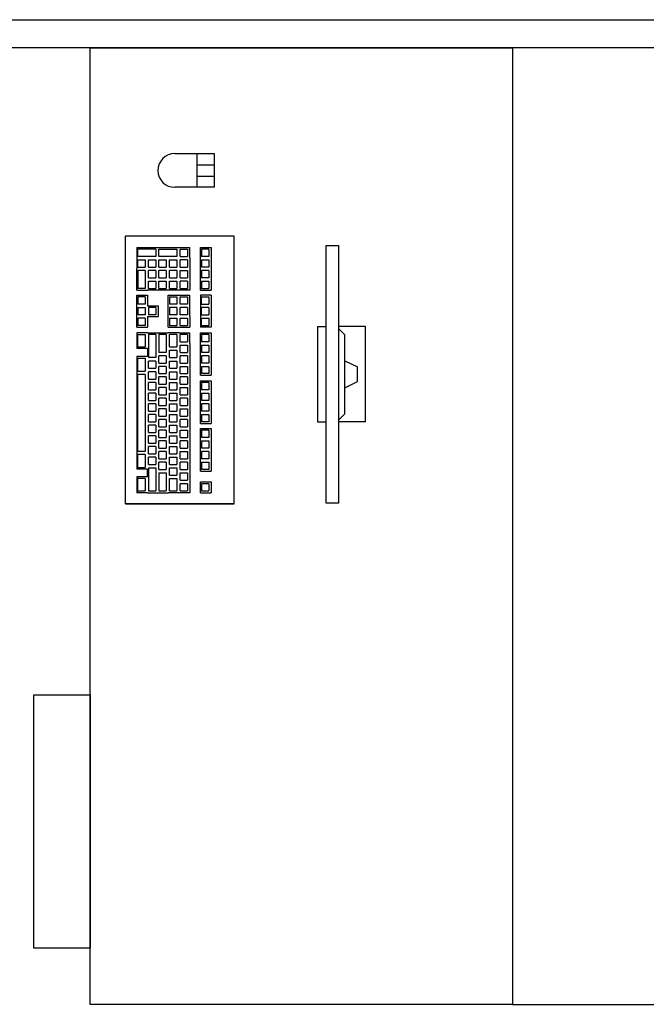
# Model space of a CAD drawing. Header units: millimetres. Extents: x 2886542 to 7567581, y -792623 to 134766.
# Tile 271 of 320: x 4940504 to 4941616, y -385602 to -383852. Entities that reach past the tile are written whole.
import ezdxf

# ---------------------------------------------------------------- set-up
doc = ezdxf.new("R2010")
doc.units = ezdxf.units.MM
doc.layers.add('IN_NS_VYPLNE OTVORU', color=16, linetype='Continuous')

msp = doc.modelspace()

# ---------------------------------------------------------------- linework, layer by layer
at = {"color": 0, "linetype": 'ByBlock', "lineweight": -2}
for p, q in [((4940691.6, -384713), (4940691.6, -384237)), ((4940883.6, -384237), (4940691.6, -384237)), ((4940883.6, -384237), (4940691.6, -384237)), ((4940884.6, -384237), (4940883.6, -384237)), ((4940884.6, -384237), (4940883.6, -384237)), ((4940883.6, -384237), (4940884.6, -384237)), ((4940884.6, -384713), (4940884.6, -384237)), ((4940711.6, -384257), (4940749.6, -384257)), ((4940711.6, -384257), (4940711.6, -384276)), ((4940745.6, -384260), (4940713.6, -384260)), ((4940713.6, -384273), (4940713.6, -384260)), ((4940745.6, -384260), (4940745.6, -384273)), ((4940749.6, -384257), (4940786.6, -384257)), ((4940750.6, -384273), (4940750.6, -384260)), ((4940750.6, -384260), (4940782.6, -384260)), ((4940782.6, -384260), (4940782.6, -384273)), ((4940786.6, -384257), (4940805.6, -384257)), ((4940788.6, -384273), (4940788.6, -384260)), ((4940788.6, -384260), (4940801.6, -384260)), ((4940801.6, -384260), (4940801.6, -384273)), ((4940805.6, -384276), (4940805.6, -384257)), ((4940824.6, -384276), (4940824.6, -384257)), ((4940824.6, -384257), (4940843.6, -384257)), ((4940826.6, -384260), (4940826.6, -384273)), ((4940839.6, -384260), (4940826.6, -384260)), ((4940839.6, -384260), (4940839.6, -384273)), ((4940843.6, -384257), (4940843.6, -384276)), ((4940711.6, -384276), (4940711.6, -384295)), ((4940745.6, -384273), (4940713.6, -384273)), ((4940713.6, -384279), (4940726.6, -384279)), ((4940713.6, -384292), (4940713.6, -384279)), ((4940726.6, -384279), (4940726.6, -384292)), ((4940732.6, -384279), (4940745.6, -384279)), ((4940732.6, -384292), (4940732.6, -384279)), ((4940745.6, -384279), (4940745.6, -384292)), ((4940782.6, -384273), (4940750.6, -384273)), ((4940750.6, -384279), (4940763.6, -384279)), ((4940750.6, -384292), (4940750.6, -384279)), ((4940763.6, -384279), (4940763.6, -384292)), ((4940769.6, -384279), (4940782.6, -384279)), ((4940769.6, -384292), (4940769.6, -384279)), ((4940782.6, -384279), (4940782.6, -384292)), ((4940788.6, -384273), (4940801.6, -384273)), ((4940801.6, -384279), (4940788.6, -384279)), ((4940788.6, -384292), (4940788.6, -384279)), ((4940801.6, -384279), (4940801.6, -384292)), ((4940805.6, -384276), (4940805.6, -384295)), ((4940824.6, -384295), (4940824.6, -384276)), ((4940839.6, -384273), (4940826.6, -384273)), ((4940826.6, -384279), (4940839.6, -384279)), ((4940826.6, -384279), (4940826.6, -384292)), ((4940839.6, -384279), (4940839.6, -384292)), ((4940843.6, -384276), (4940843.6, -384295)), ((4940711.6, -384333), (4940711.6, -384295)), ((4940713.6, -384292), (4940726.6, -384292)), ((4940726.6, -384298), (4940713.6, -384298)), ((4940713.6, -384298), (4940713.6, -384330)), ((4940726.6, -384298), (4940726.6, -384330)), ((4940732.6, -384292), (4940745.6, -384292)), ((4940745.6, -384298), (4940732.6, -384298)), ((4940732.6, -384311), (4940732.6, -384298)), ((4940745.6, -384298), (4940745.6, -384311)), ((4940750.6, -384292), (4940763.6, -384292)), ((4940763.6, -384298), (4940750.6, -384298)), ((4940750.6, -384311), (4940750.6, -384298)), ((4940763.6, -384298), (4940763.6, -384311)), ((4940769.6, -384292), (4940782.6, -384292)), ((4940782.6, -384298), (4940769.6, -384298)), ((4940769.6, -384311), (4940769.6, -384298)), ((4940782.6, -384298), (4940782.6, -384311)), ((4940788.6, -384292), (4940801.6, -384292)), ((4940788.6, -384298), (4940801.6, -384298)), ((4940788.6, -384311), (4940788.6, -384298)), ((4940801.6, -384298), (4940801.6, -384311)), ((4940805.6, -384295), (4940805.6, -384314)), ((4940824.6, -384314), (4940824.6, -384295)), ((4940839.6, -384292), (4940826.6, -384292)), ((4940839.6, -384298), (4940826.6, -384298)), ((4940826.6, -384298), (4940826.6, -384311)), ((4940839.6, -384298), (4940839.6, -384311)), ((4940843.6, -384295), (4940843.6, -384314)), ((4940732.6, -384311), (4940745.6, -384311)), ((4940732.6, -384317), (4940745.6, -384317)), ((4940732.6, -384330), (4940732.6, -384317)), ((4940745.6, -384317), (4940745.6, -384330)), ((4940750.6, -384311), (4940763.6, -384311)), ((4940750.6, -384317), (4940763.6, -384317)), ((4940750.6, -384330), (4940750.6, -384317)), ((4940763.6, -384317), (4940763.6, -384330)), ((4940769.6, -384311), (4940782.6, -384311)), ((4940769.6, -384317), (4940782.6, -384317)), ((4940769.6, -384330), (4940769.6, -384317)), ((4940782.6, -384317), (4940782.6, -384330)), ((4940788.6, -384311), (4940801.6, -384311)), ((4940801.6, -384317), (4940788.6, -384317)), ((4940788.6, -384330), (4940788.6, -384317)), ((4940801.6, -384317), (4940801.6, -384330)), ((4940805.6, -384314), (4940805.6, -384333)), ((4940824.6, -384333), (4940824.6, -384314)), ((4940839.6, -384311), (4940826.6, -384311)), ((4940826.6, -384317), (4940839.6, -384317)), ((4940826.6, -384317), (4940826.6, -384330)), ((4940839.6, -384317), (4940839.6, -384330)), ((4940843.6, -384314), (4940843.6, -384333)), ((4940711.6, -384333), (4940730.6, -384333)), ((4940726.6, -384330), (4940713.6, -384330)), ((4940749.6, -384333), (4940730.6, -384333)), ((4940732.6, -384330), (4940745.6, -384330)), ((4940767.6, -384333), (4940749.6, -384333)), ((4940750.6, -384330), (4940763.6, -384330)), ((4940786.6, -384333), (4940767.6, -384333)), ((4940769.6, -384330), (4940782.6, -384330)), ((4940805.6, -384333), (4940786.6, -384333)), ((4940788.6, -384330), (4940801.6, -384330)), ((4940824.6, -384333), (4940843.6, -384333)), ((4940826.6, -384330), (4940839.6, -384330)), ((4940711.6, -384342), (4940730.6, -384342)), ((4940711.6, -384361), (4940711.6, -384342)), ((4940726.6, -384345), (4940713.6, -384345)), ((4940713.6, -384345), (4940713.6, -384358)), ((4940726.6, -384345), (4940726.6, -384358)), ((4940730.6, -384342), (4940730.6, -384361)), ((4940767.6, -384342), (4940786.6, -384342)), ((4940767.6, -384361), (4940767.6, -384342)), ((4940769.6, -384345), (4940782.6, -384345)), ((4940769.6, -384345), (4940769.6, -384358)), ((4940782.6, -384345), (4940782.6, -384358)), ((4940786.6, -384342), (4940805.6, -384342)), ((4940788.6, -384345), (4940801.6, -384345)), ((4940788.6, -384358), (4940788.6, -384345)), ((4940801.6, -384345), (4940801.6, -384358)), ((4940805.6, -384361), (4940805.6, -384342)), ((4940824.6, -384342), (4940824.6, -384361)), ((4940843.6, -384342), (4940824.6, -384342)), ((4940826.6, -384345), (4940839.6, -384345)), ((4940826.6, -384358), (4940826.6, -384345)), ((4940839.6, -384345), (4940839.6, -384358)), ((4940843.6, -384342), (4940843.6, -384361)), ((4940711.6, -384380), (4940711.6, -384361)), ((4940726.6, -384358), (4940713.6, -384358)), ((4940713.6, -384364), (4940726.6, -384364)), ((4940713.6, -384364), (4940713.6, -384377)), ((4940726.6, -384364), (4940726.6, -384377)), ((4940730.6, -384361), (4940749.6, -384361)), ((4940745.6, -384364), (4940732.6, -384364)), ((4940732.6, -384364), (4940732.6, -384377)), ((4940745.6, -384364), (4940745.6, -384377)), ((4940749.6, -384361), (4940749.6, -384380)), ((4940767.6, -384380), (4940767.6, -384361)), ((4940782.6, -384358), (4940769.6, -384358)), ((4940782.6, -384364), (4940769.6, -384364)), ((4940769.6, -384364), (4940769.6, -384377)), ((4940782.6, -384364), (4940782.6, -384377)), ((4940801.6, -384358), (4940788.6, -384358)), ((4940801.6, -384364), (4940788.6, -384364)), ((4940788.6, -384377), (4940788.6, -384364)), ((4940801.6, -384364), (4940801.6, -384377)), ((4940805.6, -384380), (4940805.6, -384361)), ((4940824.6, -384361), (4940824.6, -384380)), ((4940826.6, -384358), (4940839.6, -384358)), ((4940839.6, -384364), (4940826.6, -384364)), ((4940826.6, -384377), (4940826.6, -384364)), ((4940839.6, -384364), (4940839.6, -384377)), ((4940843.6, -384361), (4940843.6, -384380)), ((4940711.6, -384399), (4940711.6, -384380)), ((4940726.6, -384377), (4940713.6, -384377)), ((4940726.6, -384383), (4940713.6, -384383)), ((4940713.6, -384383), (4940713.6, -384396)), ((4940726.6, -384383), (4940726.6, -384396)), ((4940730.6, -384380), (4940730.6, -384399)), ((4940730.6, -384380), (4940749.6, -384380)), ((4940745.6, -384377), (4940732.6, -384377)), ((4940767.6, -384399), (4940767.6, -384380)), ((4940782.6, -384377), (4940769.6, -384377)), ((4940769.6, -384383), (4940782.6, -384383)), ((4940769.6, -384383), (4940769.6, -384396)), ((4940782.6, -384383), (4940782.6, -384396)), ((4940801.6, -384377), (4940788.6, -384377)), ((4940788.6, -384383), (4940801.6, -384383)), ((4940788.6, -384396), (4940788.6, -384383)), ((4940801.6, -384383), (4940801.6, -384396)), ((4940805.6, -384380), (4940805.6, -384399)), ((4940824.6, -384380), (4940824.6, -384399)), ((4940826.6, -384377), (4940839.6, -384377)), ((4940826.6, -384383), (4940839.6, -384383)), ((4940826.6, -384396), (4940826.6, -384383)), ((4940839.6, -384383), (4940839.6, -384396)), ((4940843.6, -384380), (4940843.6, -384399)), ((4940711.6, -384399), (4940730.6, -384399)), ((4940726.6, -384396), (4940713.6, -384396)), ((4940767.6, -384399), (4940786.6, -384399)), ((4940769.6, -384396), (4940782.6, -384396)), ((4940786.6, -384399), (4940805.6, -384399)), ((4940788.6, -384396), (4940801.6, -384396)), ((4940843.6, -384399), (4940824.6, -384399)), ((4940826.6, -384396), (4940839.6, -384396)), ((4941032.4, -384397.9), (4941032.4, -384567.1)), ((4941032.4, -384397.9), (4941047.6, -384397.9)), ((4941117.6, -384397.9), (4941070, -384397.9)), ((4941070, -384401), (4941081.1, -384412.2)), ((4941117.6, -384567.1), (4941117.6, -384397.9)), ((4940730.6, -384409), (4940711.6, -384409)), ((4940711.6, -384409), (4940711.6, -384437)), ((4940713.6, -384412), (4940726.6, -384412)), ((4940713.6, -384434), (4940713.6, -384412)), ((4940726.6, -384412), (4940726.6, -384434)), ((4940730.6, -384409), (4940749.6, -384409)), ((4940745.6, -384412), (4940732.6, -384412)), ((4940732.6, -384412), (4940732.6, -384453)), ((4940745.6, -384412), (4940745.6, -384453)), ((4940749.6, -384409), (4940767.6, -384409)), ((4940763.6, -384412), (4940750.6, -384412)), ((4940750.6, -384412), (4940750.6, -384444)), ((4940763.6, -384412), (4940763.6, -384444)), ((4940786.6, -384409), (4940767.6, -384409)), ((4940782.6, -384412), (4940769.6, -384412)), ((4940769.6, -384434), (4940769.6, -384412)), ((4940782.6, -384412), (4940782.6, -384434)), ((4940786.6, -384409), (4940805.6, -384409)), ((4940801.6, -384412), (4940788.6, -384412)), ((4940788.6, -384425), (4940788.6, -384412)), ((4940801.6, -384412), (4940801.6, -384425)), ((4940805.6, -384428), (4940805.6, -384409)), ((4940824.6, -384428), (4940824.6, -384409)), ((4940824.6, -384409), (4940843.6, -384409)), ((4940839.6, -384412), (4940826.6, -384412)), ((4940826.6, -384412), (4940826.6, -384425)), ((4940839.6, -384412), (4940839.6, -384425)), ((4940843.6, -384409), (4940843.6, -384428)), ((4941081.1, -384552.8), (4941081.1, -384412.2)), ((4940730.6, -384437), (4940711.6, -384437)), ((4940713.6, -384434), (4940726.6, -384434)), ((4940730.6, -384437), (4940730.6, -384451)), ((4940769.6, -384434), (4940782.6, -384434)), ((4940769.6, -384440), (4940782.6, -384440)), ((4940769.6, -384453), (4940769.6, -384440)), ((4940782.6, -384440), (4940782.6, -384453)), ((4940788.6, -384425), (4940801.6, -384425)), ((4940788.6, -384431), (4940801.6, -384431)), ((4940788.6, -384444), (4940788.6, -384431)), ((4940801.6, -384431), (4940801.6, -384444)), ((4940805.6, -384428), (4940805.6, -384447)), ((4940824.6, -384447), (4940824.6, -384428)), ((4940839.6, -384425), (4940826.6, -384425)), ((4940826.6, -384431), (4940839.6, -384431)), ((4940826.6, -384431), (4940826.6, -384444)), ((4940839.6, -384431), (4940839.6, -384444)), ((4940843.6, -384428), (4940843.6, -384447)), ((4940730.6, -384451), (4940711.6, -384451)), ((4940711.6, -384451), (4940711.6, -384480)), ((4940713.6, -384454), (4940726.6, -384454)), ((4940713.6, -384477), (4940713.6, -384454)), ((4940726.6, -384454), (4940726.6, -384477)), ((4940745.6, -384453), (4940732.6, -384453)), ((4940763.6, -384444), (4940750.6, -384444)), ((4940750.6, -384463), (4940750.6, -384450)), ((4940763.6, -384450), (4940750.6, -384450)), ((4940763.6, -384450), (4940763.6, -384463)), ((4940769.6, -384453), (4940782.6, -384453)), ((4940788.6, -384444), (4940801.6, -384444)), ((4940788.6, -384463), (4940788.6, -384450)), ((4940801.6, -384450), (4940788.6, -384450)), ((4940801.6, -384450), (4940801.6, -384463)), ((4940805.6, -384447), (4940805.6, -384466)), ((4940824.6, -384466), (4940824.6, -384447)), ((4940839.6, -384444), (4940826.6, -384444)), ((4940826.6, -384450), (4940826.6, -384463)), ((4940839.6, -384450), (4940826.6, -384450)), ((4940839.6, -384450), (4940839.6, -384463)), ((4940843.6, -384447), (4940843.6, -384466)), ((4940732.6, -384472), (4940732.6, -384459)), ((4940745.6, -384459), (4940732.6, -384459)), ((4940732.6, -384472), (4940745.6, -384472)), ((4940745.6, -384459), (4940745.6, -384472)), ((4940750.6, -384463), (4940763.6, -384463)), ((4940763.6, -384469), (4940750.6, -384469)), ((4940750.6, -384481), (4940750.6, -384469)), ((4940763.6, -384469), (4940763.6, -384481)), ((4940769.6, -384472), (4940769.6, -384459)), ((4940769.6, -384459), (4940782.6, -384459)), ((4940769.6, -384472), (4940782.6, -384472)), ((4940782.6, -384459), (4940782.6, -384472)), ((4940788.6, -384463), (4940801.6, -384463)), ((4940788.6, -384469), (4940801.6, -384469)), ((4940788.6, -384481), (4940788.6, -384469)), ((4940801.6, -384469), (4940801.6, -384481)), ((4940805.6, -384466), (4940805.6, -384484)), ((4940824.6, -384484), (4940824.6, -384466)), ((4940839.6, -384463), (4940826.6, -384463)), ((4940826.6, -384469), (4940839.6, -384469)), ((4940826.6, -384469), (4940826.6, -384481)), ((4940839.6, -384469), (4940839.6, -384481)), ((4940843.6, -384466), (4940843.6, -384484)), ((4941081.1, -384458.4), (4941103.5, -384469.6)), ((4941103.5, -384495.4), (4941103.5, -384469.6)), ((4940711.6, -384480), (4940711.6, -384622)), ((4940713.6, -384477), (4940726.6, -384477)), ((4940726.6, -384483), (4940713.6, -384483)), ((4940713.6, -384619), (4940713.6, -384483)), ((4940726.6, -384483), (4940726.6, -384619)), ((4940745.6, -384478), (4940732.6, -384478)), ((4940732.6, -384491), (4940732.6, -384478)), ((4940732.6, -384491), (4940745.6, -384491)), ((4940745.6, -384478), (4940745.6, -384491)), ((4940750.6, -384481), (4940763.6, -384481)), ((4940763.6, -384487), (4940750.6, -384487)), ((4940750.6, -384500), (4940750.6, -384487)), ((4940763.6, -384487), (4940763.6, -384500)), ((4940769.6, -384478), (4940782.6, -384478)), ((4940769.6, -384491), (4940769.6, -384478)), ((4940769.6, -384491), (4940782.6, -384491)), ((4940782.6, -384478), (4940782.6, -384491)), ((4940788.6, -384481), (4940801.6, -384481)), ((4940801.6, -384487), (4940788.6, -384487)), ((4940788.6, -384500), (4940788.6, -384487)), ((4940801.6, -384487), (4940801.6, -384500)), ((4940805.6, -384484), (4940805.6, -384503)), ((4940824.6, -384484), (4940843.6, -384484)), ((4940839.6, -384481), (4940826.6, -384481)), ((4940732.6, -384510), (4940732.6, -384497)), ((4940745.6, -384497), (4940732.6, -384497)), ((4940732.6, -384510), (4940745.6, -384510)), ((4940745.6, -384497), (4940745.6, -384510)), ((4940750.6, -384500), (4940763.6, -384500)), ((4940750.6, -384519), (4940750.6, -384506)), ((4940763.6, -384506), (4940750.6, -384506)), ((4940763.6, -384506), (4940763.6, -384519)), ((4940769.6, -384510), (4940769.6, -384497)), ((4940769.6, -384497), (4940782.6, -384497)), ((4940769.6, -384510), (4940782.6, -384510)), ((4940782.6, -384497), (4940782.6, -384510)), ((4940788.6, -384500), (4940801.6, -384500)), ((4940788.6, -384519), (4940788.6, -384506)), ((4940788.6, -384506), (4940801.6, -384506)), ((4940801.6, -384506), (4940801.6, -384519)), ((4940805.6, -384503), (4940805.6, -384522)), ((4940824.6, -384513), (4940824.6, -384494)), ((4940824.6, -384494), (4940843.6, -384494)), ((4940826.6, -384497), (4940826.6, -384510)), ((4940839.6, -384497), (4940826.6, -384497)), ((4940839.6, -384510), (4940826.6, -384510)), ((4940839.6, -384497), (4940839.6, -384510)), ((4940843.6, -384494), (4940843.6, -384513)), ((4941081.1, -384506.5), (4941103.5, -384495.4)), ((4940745.6, -384516), (4940732.6, -384516)), ((4940732.6, -384529), (4940732.6, -384516)), ((4940745.6, -384516), (4940745.6, -384529)), ((4940750.6, -384519), (4940763.6, -384519)), ((4940763.6, -384525), (4940750.6, -384525)), ((4940750.6, -384538), (4940750.6, -384525)), ((4940763.6, -384525), (4940763.6, -384538)), ((4940769.6, -384516), (4940782.6, -384516)), ((4940769.6, -384529), (4940769.6, -384516)), ((4940782.6, -384516), (4940782.6, -384529)), ((4940788.6, -384519), (4940801.6, -384519)), ((4940801.6, -384525), (4940788.6, -384525)), ((4940788.6, -384538), (4940788.6, -384525)), ((4940801.6, -384525), (4940801.6, -384538)), ((4940805.6, -384522), (4940805.6, -384541)), ((4940824.6, -384532), (4940824.6, -384513)), ((4940826.6, -384516), (4940839.6, -384516)), ((4940826.6, -384516), (4940826.6, -384529)), ((4940839.6, -384516), (4940839.6, -384529)), ((4940843.6, -384513), (4940843.6, -384532)), ((4940732.6, -384529), (4940745.6, -384529)), ((4940745.6, -384535), (4940732.6, -384535)), ((4940732.6, -384548), (4940732.6, -384535)), ((4940745.6, -384535), (4940745.6, -384548)), ((4940750.6, -384538), (4940763.6, -384538)), ((4940750.6, -384557), (4940750.6, -384544)), ((4940763.6, -384544), (4940750.6, -384544)), ((4940763.6, -384544), (4940763.6, -384557)), ((4940769.6, -384529), (4940782.6, -384529)), ((4940769.6, -384535), (4940782.6, -384535)), ((4940769.6, -384548), (4940769.6, -384535)), ((4940782.6, -384535), (4940782.6, -384548)), ((4940788.6, -384538), (4940801.6, -384538)), ((4940788.6, -384557), (4940788.6, -384544)), ((4940788.6, -384544), (4940801.6, -384544)), ((4940801.6, -384544), (4940801.6, -384557)), ((4940805.6, -384541), (4940805.6, -384560)), ((4940824.6, -384551), (4940824.6, -384532)), ((4940839.6, -384529), (4940826.6, -384529)), ((4940839.6, -384535), (4940826.6, -384535)), ((4940826.6, -384535), (4940826.6, -384548)), ((4940839.6, -384535), (4940839.6, -384548)), ((4940843.6, -384532), (4940843.6, -384551)), ((4940732.6, -384548), (4940745.6, -384548)), ((4940732.6, -384567), (4940732.6, -384554)), ((4940745.6, -384554), (4940732.6, -384554)), ((4940745.6, -384554), (4940745.6, -384567)), ((4940750.6, -384557), (4940763.6, -384557)), ((4940769.6, -384548), (4940782.6, -384548)), ((4940769.6, -384567), (4940769.6, -384554)), ((4940769.6, -384554), (4940782.6, -384554)), ((4940782.6, -384554), (4940782.6, -384567)), ((4940788.6, -384557), (4940801.6, -384557)), ((4940805.6, -384560), (4940805.6, -384579)), ((4940824.6, -384570), (4940824.6, -384551)), ((4940839.6, -384548), (4940826.6, -384548)), ((4940826.6, -384554), (4940826.6, -384567)), ((4940826.6, -384554), (4940839.6, -384554)), ((4940839.6, -384554), (4940839.6, -384567)), ((4940843.6, -384551), (4940843.6, -384570)), ((4941070, -384564), (4941081.1, -384552.8)), ((4940732.6, -384567), (4940745.6, -384567)), ((4940745.6, -384573), (4940732.6, -384573)), ((4940732.6, -384586), (4940732.6, -384573)), ((4940745.6, -384573), (4940745.6, -384586)), ((4940763.6, -384563), (4940750.6, -384563)), ((4940750.6, -384576), (4940750.6, -384563)), ((4940750.6, -384576), (4940763.6, -384576)), ((4940763.6, -384563), (4940763.6, -384576)), ((4940769.6, -384567), (4940782.6, -384567)), ((4940769.6, -384573), (4940782.6, -384573)), ((4940769.6, -384586), (4940769.6, -384573)), ((4940782.6, -384573), (4940782.6, -384586)), ((4940801.6, -384563), (4940788.6, -384563)), ((4940788.6, -384576), (4940788.6, -384563)), ((4940788.6, -384576), (4940801.6, -384576)), ((4940801.6, -384563), (4940801.6, -384576)), ((4940805.6, -384579), (4940805.6, -384598)), ((4940824.6, -384570), (4940843.6, -384570)), ((4940824.6, -384579), (4940843.6, -384579)), ((4940824.6, -384598), (4940824.6, -384579)), ((4940839.6, -384567), (4940826.6, -384567)), ((4940843.6, -384579), (4940843.6, -384598)), ((4941032.4, -384567.1), (4941047.6, -384567.1)), ((4941117.6, -384567.1), (4941070, -384567.1)), ((4940732.6, -384586), (4940745.6, -384586)), ((4940732.6, -384605), (4940732.6, -384592)), ((4940745.6, -384592), (4940732.6, -384592)), ((4940745.6, -384592), (4940745.6, -384605)), ((4940763.6, -384582), (4940750.6, -384582)), ((4940750.6, -384595), (4940750.6, -384582)), ((4940750.6, -384595), (4940763.6, -384595)), ((4940763.6, -384582), (4940763.6, -384595)), ((4940769.6, -384586), (4940782.6, -384586)), ((4940769.6, -384605), (4940769.6, -384592)), ((4940769.6, -384592), (4940782.6, -384592)), ((4940782.6, -384592), (4940782.6, -384605)), ((4940788.6, -384582), (4940801.6, -384582)), ((4940788.6, -384595), (4940788.6, -384582)), ((4940788.6, -384595), (4940801.6, -384595)), ((4940801.6, -384582), (4940801.6, -384595)), ((4940839.6, -384582), (4940826.6, -384582)), ((4940826.6, -384582), (4940826.6, -384595)), ((4940839.6, -384595), (4940826.6, -384595)), ((4940839.6, -384582), (4940839.6, -384595)), ((4940732.6, -384605), (4940745.6, -384605)), ((4940745.6, -384611), (4940732.6, -384611)), ((4940732.6, -384624), (4940732.6, -384611)), ((4940745.6, -384611), (4940745.6, -384624)), ((4940750.6, -384614), (4940750.6, -384601)), ((4940763.6, -384601), (4940750.6, -384601)), ((4940750.6, -384614), (4940763.6, -384614)), ((4940763.6, -384601), (4940763.6, -384614)), ((4940769.6, -384605), (4940782.6, -384605)), ((4940769.6, -384611), (4940782.6, -384611)), ((4940769.6, -384624), (4940769.6, -384611)), ((4940782.6, -384611), (4940782.6, -384624)), ((4940788.6, -384614), (4940788.6, -384601)), ((4940801.6, -384601), (4940788.6, -384601)), ((4940788.6, -384614), (4940801.6, -384614)), ((4940801.6, -384601), (4940801.6, -384614)), ((4940805.6, -384598), (4940805.6, -384617)), ((4940824.6, -384617), (4940824.6, -384598)), ((4940826.6, -384601), (4940826.6, -384614)), ((4940826.6, -384601), (4940839.6, -384601)), ((4940839.6, -384614), (4940826.6, -384614)), ((4940839.6, -384601), (4940839.6, -384614)), ((4940843.6, -384598), (4940843.6, -384617)), ((4940711.6, -384622), (4940711.6, -384651)), ((4940713.6, -384619), (4940726.6, -384619)), ((4940726.6, -384625), (4940713.6, -384625)), ((4940713.6, -384648), (4940713.6, -384625)), ((4940726.6, -384625), (4940726.6, -384648)), ((4940732.6, -384624), (4940745.6, -384624)), ((4940745.6, -384630), (4940732.6, -384630)), ((4940732.6, -384643), (4940732.6, -384630)), ((4940745.6, -384630), (4940745.6, -384643)), ((4940763.6, -384620), (4940750.6, -384620)), ((4940750.6, -384633), (4940750.6, -384620)), ((4940763.6, -384620), (4940763.6, -384633)), ((4940769.6, -384624), (4940782.6, -384624)), ((4940769.6, -384630), (4940782.6, -384630)), ((4940769.6, -384643), (4940769.6, -384630)), ((4940782.6, -384630), (4940782.6, -384643)), ((4940788.6, -384620), (4940801.6, -384620)), ((4940788.6, -384633), (4940788.6, -384620)), ((4940801.6, -384620), (4940801.6, -384633)), ((4940805.6, -384617), (4940805.6, -384636)), ((4940824.6, -384636), (4940824.6, -384617)), ((4940839.6, -384620), (4940826.6, -384620)), ((4940826.6, -384620), (4940826.6, -384633)), ((4940839.6, -384620), (4940839.6, -384633)), ((4940843.6, -384617), (4940843.6, -384636)), ((4940713.6, -384648), (4940726.6, -384648)), ((4940732.6, -384643), (4940745.6, -384643)), ((4940732.6, -384649), (4940732.6, -384690)), ((4940732.6, -384649), (4940745.6, -384649)), ((4940745.6, -384649), (4940745.6, -384690)), ((4940750.6, -384633), (4940763.6, -384633)), ((4940750.6, -384652), (4940750.6, -384639)), ((4940763.6, -384639), (4940750.6, -384639)), ((4940763.6, -384639), (4940763.6, -384652)), ((4940769.6, -384643), (4940782.6, -384643)), ((4940769.6, -384662), (4940769.6, -384649)), ((4940769.6, -384649), (4940782.6, -384649)), ((4940782.6, -384649), (4940782.6, -384662)), ((4940788.6, -384633), (4940801.6, -384633)), ((4940788.6, -384652), (4940788.6, -384639)), ((4940801.6, -384639), (4940788.6, -384639)), ((4940801.6, -384639), (4940801.6, -384652)), ((4940805.6, -384636), (4940805.6, -384655)), ((4940824.6, -384655), (4940824.6, -384636)), ((4940839.6, -384633), (4940826.6, -384633)), ((4940826.6, -384639), (4940826.6, -384652)), ((4940826.6, -384639), (4940839.6, -384639)), ((4940839.6, -384639), (4940839.6, -384652)), ((4940843.6, -384636), (4940843.6, -384655)), ((4940730.6, -384651), (4940711.6, -384651)), ((4940730.6, -384665), (4940711.6, -384665)), ((4940711.6, -384665), (4940711.6, -384693)), ((4940730.6, -384665), (4940730.6, -384651)), ((4940750.6, -384652), (4940763.6, -384652)), ((4940750.6, -384658), (4940763.6, -384658)), ((4940750.6, -384658), (4940750.6, -384690)), ((4940763.6, -384658), (4940763.6, -384690)), ((4940769.6, -384662), (4940782.6, -384662)), ((4940788.6, -384652), (4940801.6, -384652)), ((4940788.6, -384658), (4940801.6, -384658)), ((4940788.6, -384671), (4940788.6, -384658)), ((4940801.6, -384658), (4940801.6, -384671)), ((4940805.6, -384655), (4940805.6, -384674)), ((4940824.6, -384655), (4940843.6, -384655)), ((4940839.6, -384652), (4940826.6, -384652)), ((4940726.6, -384668), (4940713.6, -384668)), ((4940713.6, -384690), (4940713.6, -384668)), ((4940726.6, -384668), (4940726.6, -384690)), ((4940769.6, -384668), (4940782.6, -384668)), ((4940769.6, -384690), (4940769.6, -384668)), ((4940782.6, -384668), (4940782.6, -384690)), ((4940788.6, -384671), (4940801.6, -384671)), ((4940801.6, -384677), (4940788.6, -384677)), ((4940788.6, -384690), (4940788.6, -384677)), ((4940801.6, -384677), (4940801.6, -384690)), ((4940805.6, -384674), (4940805.6, -384693)), ((4940824.6, -384674), (4940843.6, -384674)), ((4940824.6, -384693), (4940824.6, -384674)), ((4940839.6, -384677), (4940826.6, -384677)), ((4940826.6, -384677), (4940826.6, -384690)), ((4940839.6, -384677), (4940839.6, -384690)), ((4940843.6, -384674), (4940843.6, -384693)), ((4940730.6, -384693), (4940711.6, -384693)), ((4940713.6, -384690), (4940726.6, -384690)), ((4940730.6, -384693), (4940749.6, -384693)), ((4940732.6, -384690), (4940745.6, -384690)), ((4940749.6, -384693), (4940767.6, -384693)), ((4940750.6, -384690), (4940763.6, -384690)), ((4940786.6, -384693), (4940767.6, -384693)), ((4940769.6, -384690), (4940782.6, -384690)), ((4940805.6, -384693), (4940786.6, -384693)), ((4940788.6, -384690), (4940801.6, -384690)), ((4940824.6, -384693), (4940843.6, -384693)), ((4940826.6, -384690), (4940839.6, -384690)), ((4940691.6, -384713), (4940883.6, -384713)), ((4940883.6, -384713), (4940691.6, -384713)), ((4940883.6, -384713), (4940884.6, -384713)), ((4940884.6, -384713), (4940883.6, -384713)), ((4940883.6, -384713), (4940884.6, -384713))]:
    msp.add_line(p, q, dxfattribs=at)
msp.add_lwpolyline([(4941047.6, -384711.6), (4941047.6, -384253.4), (4941070, -384253.4), (4941070, -384711.6)], close=True, dxfattribs=at)
at = {"layer": 'IN_NS_VYPLNE OTVORU', "color": 0, "ltscale": 1000}
msp.add_line((4881037.4, -383852.4), (4945510.6, -383852.4), dxfattribs=at)
at = {"layer": 'IN_NS_VYPLNE OTVORU', "color": 0}
msp.add_line((4944878.4, -383902.4), (4938833.4, -383902.4), dxfattribs=at)
at = {"layer": 'IN_NS_VYPLNE OTVORU', "color": 0, "ltscale": 10}
for p, q in [((4940628.7, -385602.4), (4940628.7, -383902.4)), ((4940628.7, -383902.4), (4941378.7, -383902.4)), ((4942128.7, -383902.4), (4941378.7, -383902.4)), ((4941378.7, -383902.4), (4941378.7, -385602.4)), ((4941378.7, -383902.4), (4941378.7, -385602.4)), ((4940779, -384090.3), (4940849, -384090.3)), ((4940819, -384150.3), (4940819, -384090.3)), ((4940849, -384090.3), (4940849, -384150.3)), ((4940819, -384110.3), (4940849, -384110.3)), ((4940819, -384130.3), (4940849, -384130.3)), ((4940849, -384150.3), (4940779, -384150.3)), ((4940528.7, -385502.4), (4940528.7, -385052.4)), ((4940528.7, -385052.4), (4940628.7, -385052.4)), ((4940628.7, -385052.4), (4940628.7, -385502.4)), ((4940628.7, -385502.4), (4940528.7, -385502.4)), ((4941378.7, -385602.4), (4940628.7, -385602.4)), ((4941378.7, -385602.4), (4942128.7, -385602.4))]:
    msp.add_line(p, q, dxfattribs=at)
msp.add_arc((4940779, -384120.3), 30, 90, 270, dxfattribs=at)

doc.saveas('drawing.dxf')
